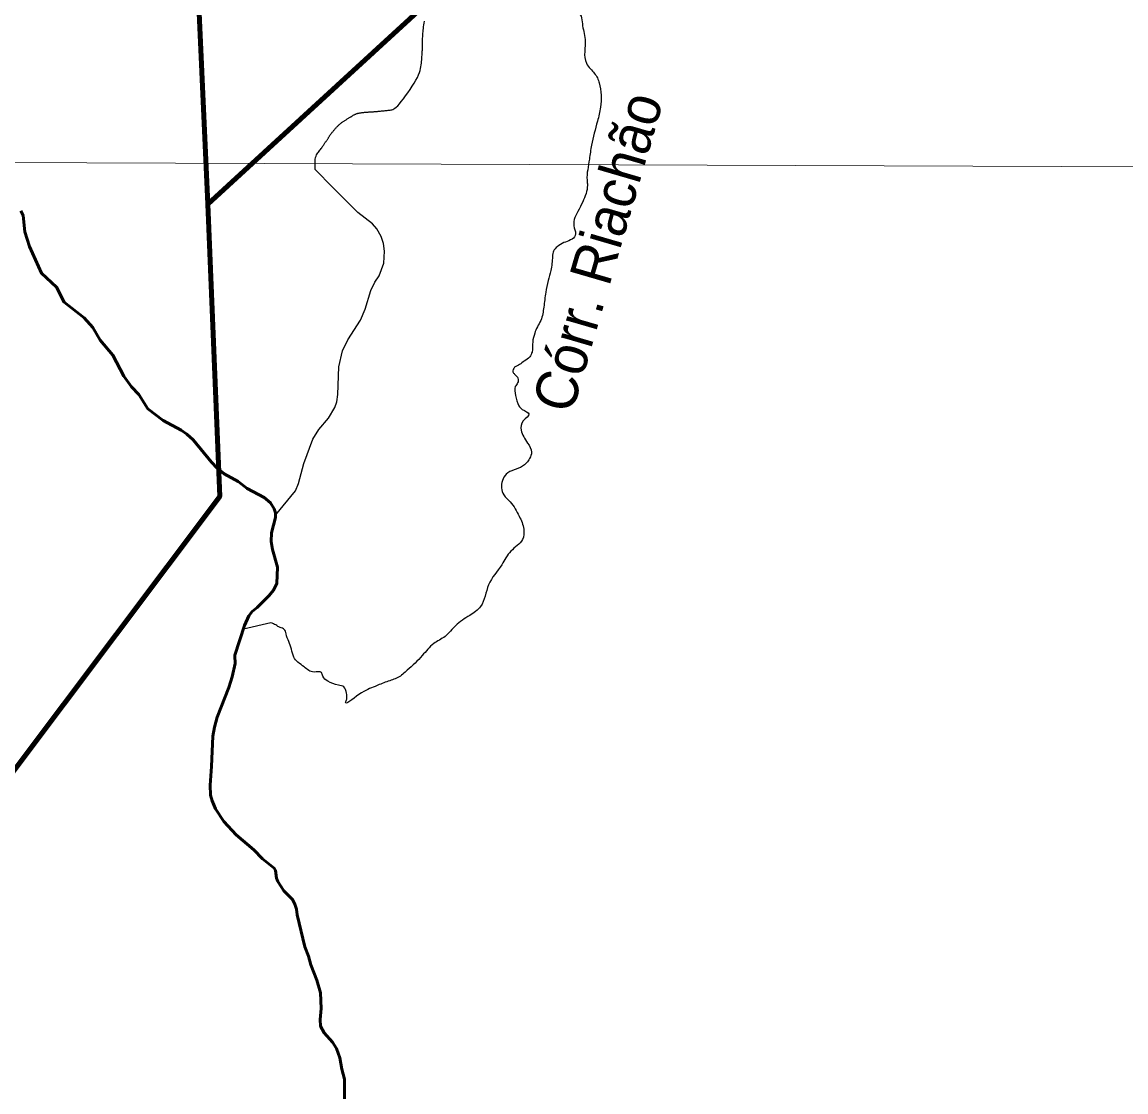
# Model space of a CAD drawing. Extents: x 553962 to 842807, y 8883888 to 9032388.
# Drawn here: x 703290 to 716483, y 8938264 to 8951050 of the extents above; entities that cross this region are included whole.
import ezdxf

# ---------------------------------------------------------------- set-up
doc = ezdxf.new("R2010")
doc.units = 0
doc.header["$LTSCALE"] = 200
for name, color, linetype, lineweight in [('1', 7, 'Continuous', 13), ('24', 7, 'Continuous', 25), ('9', 7, 'Continuous', 90)]:
    doc.layers.add(name, color=color, linetype=linetype, lineweight=lineweight)
doc.layers.add('49', color=7, linetype='Continuous')

msp = doc.modelspace()

# ---------------------------------------------------------------- linework, layer by layer
at = {"layer": '1'}
msp.add_line((565315.3, 8949866.8), (791497.7, 8949052.2), dxfattribs=at)
at = {"layer": '24'}
msp.add_line((706264.7, 8943870.5), (705937.8, 8943795.8), dxfattribs=at)
for points in [[(707335.3, 8949965.8), (707343.4, 8949967), (707351.5, 8949968.2), (707359.7, 8949969.2), (707368, 8949970.1), (707376.3, 8949971), (707384.6, 8949971.8), (707392.9, 8949972.5), (707401.3, 8949973.2), (707409.7, 8949973.8), (707418.2, 8949974.3), (707426.8, 8949974.9), (707435.5, 8949975.4), (707444.3, 8949975.9), (707453.3, 8949976.5), (707462.4, 8949977), (707471.6, 8949977.5), (707480.8, 8949978.1), (707490.1, 8949978.7), (707499.4, 8949979.3), (707508.7, 8949980.1), (707517.9, 8949980.8), (707527.1, 8949981.7), (707536.2, 8949982.6), (707545.5, 8949983.6), (707554.9, 8949984.6), (707564.5, 8949985.6), (707574.4, 8949986.7), (707584.7, 8949987.8), (707595.5, 8949988.9), (707606.7, 8949990), (707618.3, 8949991.1), (707630.1, 8949992.2), (707642.1, 8949993.3), (707654.1, 8949994.5), (707666, 8949995.7), (707677.6, 8949997), (707688.8, 8949998.3), (707699.6, 8949999.9), (707710.4, 8950002.2), (707721.5, 8950006), (707733.5, 8950012.1), (707746.8, 8950021), (707762, 8950033.6), (707779.3, 8950050.5), (707799.4, 8950072.5), (707822.3, 8950099.8), (707847.6, 8950131.9), (707874.3, 8950167.3), (707901.5, 8950205.1), (707928.3, 8950244.1), (707953.9, 8950283.2), (707977.4, 8950321.1), (707997.9, 8950356.8), (708014.7, 8950389.4), (708028.1, 8950419.1), (708038.5, 8950446.2), (708046.4, 8950471.1), (708052.2, 8950494.3), (708056.5, 8950516.3), (708059.6, 8950537.3), (708062.1, 8950557.8), (708064.2, 8950578.2), (708066.1, 8950598.2), (708067.8, 8950617.9), (708069.4, 8950636.8), (708070.7, 8950654.8), (708071.8, 8950671.8), (708072.8, 8950687.4), (708073.6, 8950701.6), (708074.2, 8950714.1), (708074.7, 8950725.1), (708075.1, 8950735), (708075.3, 8950743.8), (708075.5, 8950751.9), (708075.6, 8950759.5), (708075.7, 8950766.9), (708075.8, 8950774.2), (708075.9, 8950781.8), (708075.9, 8950789.6), (708076, 8950797.8), (708076.2, 8950806.4), (708076.3, 8950815.6), (708076.6, 8950825.3), (708076.8, 8950835.8), (708077.2, 8950846.9), (708077.7, 8950858.9), (708078.2, 8950871.8), (708079, 8950885.6), (708080, 8950900.5), (708081.2, 8950916.4), (708082.7, 8950933.6), (708084.7, 8950952), (708087, 8950971.7), (708089.7, 8950992.8), (708092.7, 8951015.1), (708095.8, 8951038.3), (708098.8, 8951062.2)], [(707103, 8949843.3), (707109.6, 8949848.4), (707116.2, 8949853.3), (707122.7, 8949858), (707129.3, 8949862.5), (707136, 8949866.9), (707142.6, 8949871.1), (707149.3, 8949875.3), (707156.1, 8949879.4), (707162.9, 8949883.5), (707169.8, 8949887.6), (707176.7, 8949891.7), (707183.6, 8949895.8), (707190.4, 8949899.8), (707197.1, 8949903.8), (707203.7, 8949907.7), (707210, 8949911.6), (707216.1, 8949915.5), (707222, 8949919.2), (707227.5, 8949922.9), (707233, 8949926.5), (707238.3, 8949930), (707243.6, 8949933.4), (707248.9, 8949936.6), (707254.3, 8949939.8), (707259.8, 8949942.8), (707265.6, 8949945.6), (707271.6, 8949948.3), (707277.8, 8949950.8), (707284.2, 8949953.2), (707290.9, 8949955.5), (707297.8, 8949957.5), (707304.9, 8949959.5), (707312.2, 8949961.3), (707319.7, 8949962.9), (707327.4, 8949964.4), (707335.3, 8949965.8)], [(707005.5, 8949071.8), (706794.5, 8949287.1), (706791.8, 8949336), (706791.8, 8949375.1), (706794.1, 8949406), (706798.3, 8949430), (706803.9, 8949448.5), (706810.8, 8949462.9), (706818.3, 8949474.8), (706826.2, 8949485.3), (706834.1, 8949495.9), (706842, 8949506.5), (706849.7, 8949517.1), (706857.2, 8949527.6), (706864.4, 8949537.9), (706871.4, 8949547.9), (706878, 8949557.5), (706884.2, 8949566.6), (706890, 8949575.2), (706895.4, 8949583.2), (706900.5, 8949590.8), (706905.2, 8949598), (706909.8, 8949604.8), (706914.2, 8949611.4), (706918.5, 8949617.8), (706922.7, 8949624), (706926.9, 8949630.2), (706931, 8949636.2), (706935.2, 8949642.2), (706939.2, 8949648.1), (706943.1, 8949653.8), (706946.9, 8949659.5), (706950.5, 8949665), (706953.9, 8949670.4), (706957.1, 8949675.6), (706960.2, 8949680.7), (706963.2, 8949685.8), (706966.1, 8949690.8), (706969.2, 8949695.8), (706972.4, 8949700.9), (706975.8, 8949706), (706979.6, 8949711.2), (706983.6, 8949716.6), (706988, 8949722.1), (706992.7, 8949727.7), (706997.5, 8949733.4), (707002.5, 8949739.2), (707007.6, 8949745), (707012.8, 8949750.9), (707017.9, 8949756.7), (707023, 8949762.6), (707028, 8949768.5), (707033, 8949774.4), (707038.1, 8949780.3), (707043.2, 8949786.2), (707048.4, 8949792), (707053.8, 8949797.9), (707059.4, 8949803.8), (707065.2, 8949809.7), (707071.2, 8949815.5), (707077.3, 8949821.3), (707083.6, 8949827), (707090, 8949832.6), (707096.5, 8949838.1), (707103, 8949843.3)], [(706318.1, 8945157.8), (706558.5, 8945449.1), (706593.8, 8945534.1), (706659.1, 8945772.7), (706765.2, 8946065.5), (706837, 8946180.3), (706950.8, 8946315.4), (707030.1, 8946442.2), (707051.3, 8946511.7), (707065.5, 8946600.1), (707074.4, 8946928.9), (707120.5, 8947121.8), (707182.7, 8947250.3), (707335.4, 8947487.7), (707390.2, 8947616.9), (707459.2, 8947840.2), (707507, 8947940.8), (707556.4, 8948018.2), (707613.4, 8948168.5), (707621.6, 8948310.7), (707609.1, 8948405.1), (707580.3, 8948486.2), (707531.2, 8948578), (707480.2, 8948638.3), (707302.3, 8948774), (707005.5, 8949071.8)]]:
    msp.add_lwpolyline(points, dxfattribs=at)
at = {"layer": '24', "lineweight": 53}
for points in [[(705832.8, 8943474.1), (705832.2, 8943483.4), (705948.7, 8943839), (706001.1, 8943954.5), (706040.2, 8944007.2), (706100.5, 8944053.4), (706243.1, 8944196.5), (706294.6, 8944261.8), (706335.3, 8944339.1), (706341.1, 8944535.4), (706282.4, 8944747.1), (706266.1, 8944843.4), (706272.3, 8944945.6), (706319.3, 8945130.2), (706317, 8945185.3), (706304, 8945230.7), (706260.8, 8945306.2), (706182.6, 8945367.1), (705978.7, 8945474.4), (705872.5, 8945557.9), (705704.5, 8945652.5), (705622.4, 8945719.5), (705553.2, 8945790.5), (705334.1, 8946058.7), (705261.1, 8946123.8), (705190.9, 8946173.3), (704977.8, 8946288.6), (704792.6, 8946429), (704685.4, 8946600), (704597.4, 8946688.7), (704507.1, 8946819.4), (704375.5, 8947069.7), (704224.8, 8947248.3), (704136.7, 8947399.1), (704032, 8947515), (703791.7, 8947704), (703699.7, 8947883.2), (703521.3, 8948048.6), (703380.4, 8948367.8), (703323, 8948543.7), (703301.3, 8948739.4), (703276.6, 8948792.4)], [(707112.4, 8938537.6), (707087.7, 8938670.6), (707047.5, 8938783.2), (706998.9, 8938860.1), (706901.1, 8938969.2), (706857.7, 8939050), (706854.8, 8939130.1), (706866.7, 8939261.7), (706857.8, 8939446.3), (706814.8, 8939599.8), (706742.2, 8939780.9), (706712.9, 8939886.3), (706669.8, 8939997.2), (706579.6, 8940379.4), (706570.6, 8940449.9), (706551.5, 8940509.3), (706520.2, 8940562.7), (706419.5, 8940668.8), (706347.5, 8940779.5), (706331.3, 8940817.8), (706319.7, 8940908.8), (706302.5, 8940937.1), (706163, 8941049.9), (706059.8, 8941158.8), (705847.9, 8941335.2), (705702.7, 8941495.4), (705602.1, 8941646.2), (705560.8, 8941741.3), (705543.5, 8941811.5), (705536.3, 8941930.6), (705555.5, 8942152.9), (705571.3, 8942515.6), (705588.8, 8942621.5), (705620.6, 8942742.3), (705760.4, 8943097.5), (705802.3, 8943224.2), (705838.5, 8943384.3), (705832.8, 8943474.1)], [(706694.7, 8936277.5), (706830.5, 8936420.4), (706877.2, 8936486.3), (706914.6, 8936562.2), (706925.8, 8936622), (706895.3, 8936909.3), (706911, 8937033.7), (706943.3, 8937127.2), (707023.2, 8937296.1), (707124.8, 8937469.7), (707160.2, 8937564.5), (707176.9, 8937639.3), (707157.3, 8937927.7), (707160, 8938043.5), (707144.2, 8938159.5), (707144.9, 8938416), (707112.4, 8938537.6)]]:
    msp.add_lwpolyline(points, dxfattribs=at)
at = {"layer": '24'}
for points in [[(710764.5, 8952700.7), (710808.6, 8952628.5), (710796.5, 8952588.4), (710732.4, 8952468.1), (710692.3, 8952383.8), (710547.9, 8952271.5), (710451.7, 8952187.3), (710375.5, 8952135.1), (710311.4, 8952030.8), (710235.2, 8951906.5), (710171.1, 8951786.1), (710139, 8951641.7), (710082.8, 8951517.4), (709994.7, 8951429.1), (709898.4, 8951365), (709874.4, 8951284.7), (709890.4, 8951220.5), (709970.6, 8951120.3), (709986.6, 8951028), (710018.7, 8950843.5), (710034.7, 8950558.7), (710082.8, 8950490.5), (710167.1, 8950382.2), (710187.1, 8950322), (710211.2, 8950177.6), (710203.1, 8950033.2), (710167.1, 8949864.7), (710094.9, 8949579.9), (710070.8, 8949411.4), (710042.8, 8949159.9), (710046.8, 8949099.7), (710030.7, 8948999.5), (709990.6, 8948903.2), (709934.5, 8948786.9), (709890.4, 8948690.6), (709890.4, 8948590.3), (709902.4, 8948498), (709846.3, 8948445.9), (709766.1, 8948413.8), (709685.9, 8948365.7), (709641.8, 8948313.5), (709629.8, 8948249.3), (709609.8, 8948080.9), (709577.7, 8947960.5), (709549.6, 8947820.1), (709525.6, 8947643.6), (709489.5, 8947483.2), (709449.4, 8947406.9), (709417.3, 8947330.7), (709393.2, 8947226.4), (709385.2, 8947106.1), (709357.2, 8947049.9), (709293, 8946997.8), (709236.9, 8946957.7), (709176.7, 8946925.6)], [(709176.7, 8946925.6), (709156.7, 8946869.4), (709176.7, 8946841.3), (709216.8, 8946793.2), (709212.8, 8946737.1), (709184.8, 8946692.9), (709188.8, 8946588.6), (709228.9, 8946464.3), (709269, 8946420.2), (709348.3, 8946367.6), (709278.6, 8946282.4), (709255.4, 8946174.1), (709332.8, 8946019.3), (709379.2, 8945910.9), (709356, 8945833.6), (709270.9, 8945740.7), (709077.4, 8945647.8), (709031, 8945570.4), (709046.4, 8945400.2), (709123.8, 8945315), (709232.2, 8945144.8), (709286.4, 8944990), (709270.9, 8944866.1), (709131.6, 8944726.8), (709023.2, 8944564.3), (708866.1, 8944324.4), (708770.1, 8944064.3), (708640.1, 8943959.1), (708473, 8943838.3), (708346, 8943708.3), (708209.8, 8943621.6), (708073.6, 8943479.2), (707894, 8943302.8), (707782.6, 8943216.1), (707649.5, 8943166.6), (707510.2, 8943110.8), (707315.1, 8943011.8), (707157.2, 8942922), (707169.6, 8942959.1), (707166.5, 8943030.3), (707135.6, 8943104.6), (707070.6, 8943126.3), (706943.7, 8943172.8), (706884.8, 8943231.6), (706869.3, 8943274.9), (706779.6, 8943281.1), (706661.9, 8943343), (706587.6, 8943398.7), (706538.1, 8943460.7), (706510.2, 8943556.6), (706445.2, 8943739.3), (706423.6, 8943791.9), (706374, 8943813.6), (706321.4, 8943844.5), (706264.7, 8943870.5)]]:
    msp.add_spline(points, degree=3, dxfattribs=at)
at = {"layer": '9'}
for points in [[(705081.2, 8958366.8), (705509.2, 8948874.2), (720755.9, 8962863.6), (723053.6, 8963740.6)], [(705509.2, 8948874.2), (705653.5, 8945380.8), (701918.9, 8940415.3), (694874, 8947402.7)]]:
    msp.add_lwpolyline(points, dxfattribs=at)

# ---------------------------------------------------------------- texts
at = {"layer": '49', "width": 0.95}
msp.add_text('Córr. Riachão', height=500, rotation=73.734, dxfattribs=at).set_placement((709860.9, 8946353.1))

doc.saveas('drawing.dxf')
